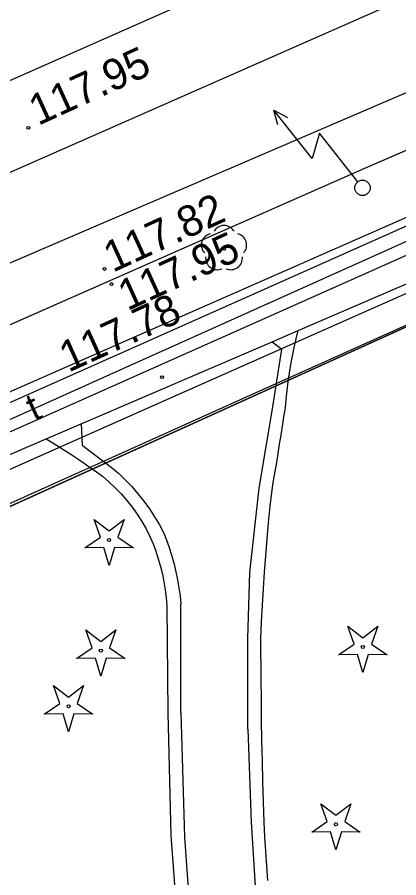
# Model space of a CAD drawing. Extents: x 6434771 to 6436222, y 5663454 to 5664782.
# Drawn here: x 6435017.96 to 6435030.3, y 5664098.41 to 5664126.22 of the extents above; entities that cross this region are included whole.
import ezdxf

# ---------------------------------------------------------------- set-up
doc = ezdxf.new("R2010")
doc.units = 0
for name, color, linetype in [('Warstwa 1', 7, 'Continuous'), ('Warstwa 10', 7, 'Continuous'), ('Warstwa 11', 7, 'Continuous'), ('Warstwa 12', 7, 'Continuous'), ('Warstwa 13', 7, 'Continuous'), ('Warstwa 25', 7, 'Continuous'), ('Warstwa 37', 7, 'Continuous'), ('Warstwa 40', 7, 'Continuous'), ('Warstwa 5', 7, 'Continuous'), ('Warstwa 6', 7, 'Continuous'), ('Warstwa 8', 7, 'Continuous'), ('Warstwa 9', 7, 'Continuous')]:
    doc.layers.add(name, color=color, linetype=linetype)

msp = doc.modelspace()

# ---------------------------------------------------------------- linework, layer by layer
at = {"layer": 'Warstwa 1'}
msp.add_line((6435013.331, 5664108.431), (6435051.916, 5664125.895), dxfattribs=at)
msp.add_line((6435013.331, 5664108.431), (6435051.916, 5664125.895), dxfattribs=at)
at = {"layer": 'Warstwa 10'}
msp.add_lwpolyline([(6434932.467, 5664095.511), (6434938.084, 5664097.918), (6434948.166, 5664102.163), (6434948.382, 5664102.107), (6434950.557, 5664100.097), (6434951.401, 5664098.049), (6434955.173, 5664089.493), (6434955.515, 5664088.565), (6434956.286, 5664087.278), (6434957.17, 5664086.235), (6434958.082, 5664085.327), (6434961.494, 5664086.835), (6434964.658, 5664088.16), (6434991.625, 5664100.014), (6434993.471, 5664100.859), (6434995.338, 5664101.681), (6435021.922, 5664113.484), (6435031.557, 5664117.751), (6435039.965, 5664121.535), (6435046.079, 5664124.205), (6435047.631, 5664124.54)], dxfattribs=at)
for points in [[(6435020.146, 5664109.075), (6435020.648, 5664109.422), (6435020.446, 5664109.998), (6435020.931, 5664109.628), (6435021.416, 5664109.998), (6435021.214, 5664109.422), (6435021.716, 5664109.075), (6435021.106, 5664109.089), (6435020.931, 5664108.505), (6435020.756, 5664109.089)], [(6435019.88, 5664105.5), (6435020.382, 5664105.847), (6435020.18, 5664106.423), (6435020.665, 5664106.053), (6435021.15, 5664106.423), (6435020.948, 5664105.847), (6435021.45, 5664105.5), (6435020.84, 5664105.514), (6435020.665, 5664104.93), (6435020.49, 5664105.514)], [(6435028.357, 5664105.618), (6435028.859, 5664105.965), (6435028.657, 5664106.541), (6435029.142, 5664106.171), (6435029.627, 5664106.541), (6435029.425, 5664105.965), (6435029.927, 5664105.618), (6435029.317, 5664105.632), (6435029.142, 5664105.048), (6435028.967, 5664105.632)], [(6435018.835, 5664103.701), (6435019.337, 5664104.048), (6435019.135, 5664104.624), (6435019.62, 5664104.254), (6435020.105, 5664104.624), (6435019.903, 5664104.048), (6435020.405, 5664103.701), (6435019.795, 5664103.715), (6435019.62, 5664103.131), (6435019.445, 5664103.715)], [(6435027.487, 5664099.885), (6435027.989, 5664100.232), (6435027.787, 5664100.808), (6435028.272, 5664100.438), (6435028.757, 5664100.808), (6435028.555, 5664100.232), (6435029.057, 5664099.885), (6435028.447, 5664099.899), (6435028.272, 5664099.315), (6435028.097, 5664099.899)]]:
    msp.add_lwpolyline(points, close=True, dxfattribs=at)
for centre in [(6435020.931, 5664109.33), (6435020.665, 5664105.755), (6435029.142, 5664105.873), (6435019.62, 5664103.956), (6435028.272, 5664100.14)]:
    msp.add_circle(centre, 0.05, dxfattribs=at)
at = {"layer": 'Warstwa 11'}
msp.add_circle((6435024.65, 5664118.743), 0.05, dxfattribs=at)
for centre, start, end in [((6435024.65, 5664119.118), 30.1471, 149.8529), ((6435024.293, 5664118.859), 102.1471, 221.8529), ((6435025.007, 5664118.859), 318.1471, 77.8529), ((6435024.43, 5664118.44), 174.1471, 293.8529), ((6435024.87, 5664118.44), 246.1471, 5.8529)]:
    msp.add_arc(centre, 0.375, start, end, dxfattribs=at)
at = {"layer": 'Warstwa 12'}
for points in [[(6434951.727, 5664198.024), (6434957.926, 5664129.983), (6434961.97, 5664130.264), (6434970.187, 5664130.835), (6434974.947, 5664124.947), (6434990.17, 5664131.703), (6434990.854, 5664132.005), (6434994.237, 5664123.143), (6434999.18, 5664110.172), (6435001.706, 5664111.412), (6435036.932, 5664126.527), (6435044.825, 5664129.971), (6435047.01, 5664125.415), (6435062.997, 5664132.462), (6435089.634, 5664144.4), (6435128.506, 5664161.54), (6435147.181, 5664161.834), (6435151.583, 5664162.011), (6435155.497, 5664165.634), (6435159.038, 5664169.791), (6435160.945, 5664172.028), (6435199.14, 5664188.028), (6435202.43, 5664190.468), (6435212.86, 5664194.862)], [(6434936.081, 5664076.075), (6434938.294, 5664076.652), (6434941.38, 5664077.094), (6434947.719, 5664077.018), (6434951.669, 5664079.951), (6434959.104, 5664087.393), (6434960.529, 5664088.802), (6434978.114, 5664096.144), (6435000.212, 5664105.552), (6435007.807, 5664108.78), (6435021.603, 5664114.967), (6435036.319, 5664121.568), (6435036.619, 5664122.294), (6435038.943, 5664123.328), (6435040.42, 5664123.248), (6435044.301, 5664124.922), (6435057.504, 5664130.866), (6435071.28, 5664136.895), (6435085.388, 5664143.189), (6435100.381, 5664149.789), (6435128.757, 5664162.157), (6435149.015, 5664170.962)], [(6434936.081, 5664076.075), (6434938.294, 5664076.652), (6434941.38, 5664077.094), (6434947.719, 5664077.018), (6434951.669, 5664079.951), (6434959.104, 5664087.393), (6434960.529, 5664088.802), (6434978.114, 5664096.144), (6435000.212, 5664105.552), (6435007.807, 5664108.78), (6435021.603, 5664114.967), (6435036.319, 5664121.568), (6435036.619, 5664122.294), (6435038.943, 5664123.328), (6435040.42, 5664123.248), (6435044.301, 5664124.922), (6435057.504, 5664130.866), (6435071.28, 5664136.895), (6435085.388, 5664143.189), (6435100.381, 5664149.789), (6435128.757, 5664162.157), (6435149.015, 5664170.962)], [(6434931.456, 5664077.37), (6434954.78, 5664086.638), (6434957.353, 5664087.647), (6434959.032, 5664085.102), (6434966.866, 5664088.427), (6434975.322, 5664092.095), (6434984.428, 5664095.983), (6434996.336, 5664101.111), (6435007.701, 5664106.084), (6435011.014, 5664107.469), (6435017.551, 5664110.439), (6435025.379, 5664113.953), (6435030.974, 5664116.471), (6435041.987, 5664121.423), (6435048.535, 5664124.254), (6435053.707, 5664126.575), (6435063.265, 5664130.931), (6435071.262, 5664134.404), (6435081.48, 5664138.974), (6435093.486, 5664144.338), (6435107.159, 5664150.493), (6435119.979, 5664156.256), (6435130.397, 5664160.861), (6435141.9, 5664165.595)], [(6434955.424, 5664107.808), (6434955.33, 5664107.18), (6434953.62, 5664103.25), (6434951.23, 5664100.87), (6434956.58, 5664089.37), (6434962.62, 5664089.21), (6434988.71, 5664100.35), (6434989.07, 5664101.03), (6435033.97, 5664121), (6435035.33, 5664122.87), (6435038.7, 5664124.52)], [(6435038.562, 5664122.122), (6435037.28, 5664121.53), (6435028.944, 5664117.81), (6435010.076, 5664109.423), (6434991.907, 5664101.426), (6434972.571, 5664092.896), (6434962.901, 5664088.55), (6434961.523, 5664088.005), (6434959.77, 5664087.211), (6434952.704, 5664084.205), (6434942.111, 5664079.518), (6434938.474, 5664077.872), (6434937.571, 5664077.302)]]:
    msp.add_lwpolyline(points, dxfattribs=at)
at = {"layer": 'Warstwa 25'}
for centre in [(6435018.319, 5664122.649), (6435020.78, 5664118.088), (6435021.006, 5664117.601), (6435022.644, 5664114.59)]:
    msp.add_circle(centre, 0.045, dxfattribs=at)
at = {"layer": 'Warstwa 37'}
for points in [[(6435142.344, 5664178.634), (6435133.572, 5664175.24), (6435122.483, 5664170.434), (6434937.449, 5664088.743)], [(6434938.5, 5664086.36), (6435123.621, 5664167.82), (6435134.791, 5664172.665), (6435143.382, 5664175.981)]]:
    msp.add_lwpolyline(points, dxfattribs=at)
at = {"layer": 'Warstwa 40'}
msp.add_line((6435028.976, 5664120.907), (6435027.739, 5664122.479), dxfattribs=at)
for points in [[(6435028.976, 5664120.907), (6435027.739, 5664122.479), (6435027.498, 5664121.653), (6435026.261, 5664123.224)], [(6435026.392, 5664122.742), (6435026.261, 5664123.224), (6435026.7, 5664122.984)]]:
    msp.add_lwpolyline(points, dxfattribs=at)
msp.add_circle((6435029.131, 5664120.711), 0.25, dxfattribs=at)
at = {"layer": 'Warstwa 5'}
for p, q in [((6435029.21, 5664121.35), (6435046.79, 5664128.97)), ((6435026.62, 5664118.03), (6435047.52, 5664127.22)), ((6435027.05, 5664116.102), (6435049.14, 5664125.6)), ((6434995.13, 5664106.34), (6435029.21, 5664121.35)), ((6434999.26, 5664106.03), (6435026.62, 5664118.03)), ((6435026.983, 5664115.828), (6435027.05, 5664116.102)), ((6435026.92, 5664115.553), (6435026.983, 5664115.828)), ((6435026.864, 5664115.276), (6435026.92, 5664115.553)), ((6435026.812, 5664114.999), (6435026.864, 5664115.276)), ((6435026.766, 5664114.721), (6435026.812, 5664114.999)), ((6435026.725, 5664114.441), (6435026.766, 5664114.721)), ((6435026.689, 5664114.162), (6435026.725, 5664114.441)), ((6435026.659, 5664113.881), (6435026.689, 5664114.162)), ((6435026.635, 5664113.6), (6435026.659, 5664113.881)), ((6435026.59, 5664113.306), (6435026.635, 5664113.6)), ((6435026.544, 5664113.012), (6435026.59, 5664113.306)), ((6435026.497, 5664112.717), (6435026.544, 5664113.012)), ((6435026.45, 5664112.423), (6435026.497, 5664112.717)), ((6434996.51, 5664102.97), (6435018.897, 5664112.596)), ((6435018.897, 5664112.596), (6435019.106, 5664112.472)), ((6435019.106, 5664112.472), (6435019.312, 5664112.345)), ((6435026.402, 5664112.13), (6435026.45, 5664112.423)), ((6435019.312, 5664112.345), (6435019.518, 5664112.216)), ((6435019.518, 5664112.216), (6435019.722, 5664112.085)), ((6435026.353, 5664111.836), (6435026.402, 5664112.13)), ((6435019.722, 5664112.085), (6435019.924, 5664111.951)), ((6435019.924, 5664111.951), (6435020.125, 5664111.815)), ((6435020.125, 5664111.815), (6435020.324, 5664111.676)), ((6435020.324, 5664111.676), (6435020.521, 5664111.535)), ((6435026.304, 5664111.542), (6435026.353, 5664111.836)), ((6435020.521, 5664111.535), (6435020.717, 5664111.392)), ((6435020.717, 5664111.392), (6435020.928, 5664111.211)), ((6435026.254, 5664111.249), (6435026.304, 5664111.542)), ((6435020.928, 5664111.211), (6435021.129, 5664111.02)), ((6435021.129, 5664111.02), (6435021.322, 5664110.819)), ((6435026.203, 5664110.955), (6435026.254, 5664111.249)), ((6435021.322, 5664110.819), (6435021.504, 5664110.61)), ((6435026.146, 5664110.422), (6435026.203, 5664110.955)), ((6435021.504, 5664110.61), (6435021.676, 5664110.392)), ((6435021.676, 5664110.392), (6435021.838, 5664110.165)), ((6435026.094, 5664109.889), (6435026.146, 5664110.422)), ((6435021.838, 5664110.165), (6435021.988, 5664109.931)), ((6435021.988, 5664109.931), (6435022.127, 5664109.691)), ((6435022.127, 5664109.691), (6435022.254, 5664109.443)), ((6435026.045, 5664109.355), (6435026.094, 5664109.889)), ((6435022.254, 5664109.443), (6435022.353, 5664109.207)), ((6435026.001, 5664108.822), (6435026.045, 5664109.355)), ((6435022.353, 5664109.207), (6435022.443, 5664108.967)), ((6435022.443, 5664108.967), (6435022.524, 5664108.724)), ((6435025.961, 5664108.288), (6435026.001, 5664108.822)), ((6435022.524, 5664108.724), (6435022.594, 5664108.478)), ((6435022.594, 5664108.478), (6435022.655, 5664108.229)), ((6435025.926, 5664107.753), (6435025.961, 5664108.288)), ((6435022.655, 5664108.229), (6435022.706, 5664107.978)), ((6435022.706, 5664107.978), (6435022.746, 5664107.725)), ((6435022.746, 5664107.725), (6435022.777, 5664107.471)), ((6435025.894, 5664107.219), (6435025.926, 5664107.753)), ((6435022.777, 5664107.471), (6435022.797, 5664107.216)), ((6435022.797, 5664107.216), (6435022.835, 5664103.746)), ((6435025.867, 5664106.684), (6435025.894, 5664107.219)), ((6435025.844, 5664106.149), (6435025.867, 5664106.684)), ((6435025.841, 5664105.489), (6435025.844, 5664106.149)), ((6435025.841, 5664105.489), (6435025.842, 5664104.829)), ((6435025.842, 5664104.829), (6435025.847, 5664104.169)), ((6435025.847, 5664104.169), (6435025.854, 5664103.508)), ((6435022.835, 5664103.746), (6435022.927, 5664099.784)), ((6435025.854, 5664103.508), (6435025.865, 5664102.848)), ((6435025.865, 5664102.848), (6435025.88, 5664102.188)), ((6435025.88, 5664102.188), (6435025.897, 5664101.528)), ((6435025.897, 5664101.528), (6435025.918, 5664100.868)), ((6435025.918, 5664100.868), (6435025.942, 5664100.208)), ((6435025.942, 5664100.208), (6435025.964, 5664099.739)), ((6435022.927, 5664099.784), (6435023.134, 5664097.042)), ((6435025.964, 5664099.739), (6435025.99, 5664099.27)), ((6435025.99, 5664099.27), (6435026.02, 5664098.801)), ((6435026.02, 5664098.801), (6435026.054, 5664098.332))]:
    msp.add_line(p, q, dxfattribs=at)
at = {"layer": 'Warstwa 6'}
for points in [[(6434956.877, 5664081.353), (6434957.472, 5664084.246), (6434975.929, 5664092.123), (6435013.331, 5664108.431), (6435051.916, 5664125.895), (6435091.915, 5664143.622), (6435129.333, 5664159.69), (6435155.042, 5664172.61)], [(6434959.232, 5664090.835), (6434963.271, 5664092.356), (6434979.248, 5664099.403), (6434995.13, 5664106.34), (6435029.21, 5664121.35), (6435046.79, 5664128.97), (6435052.86, 5664131.49), (6435060.47, 5664135.06), (6435071.98, 5664140.25), (6435089.37, 5664147.9), (6435102.53, 5664153.69), (6435114.86, 5664159.14), (6435126.78, 5664164.35)]]:
    msp.add_lwpolyline(points, dxfattribs=at)
msp.add_lwpolyline([(6435070.884, 5664005.038), (6435088.902, 5664010.531), (6435097.753, 5664027.064), (6435099.605, 5664026.362), (6435119.373, 5664060.725), (6435129.873, 5664079.629), (6435133.231, 5664121.51), (6435135.019, 5664155.141), (6435134.434, 5664158.918), (6435132.379, 5664160.093), (6435129.333, 5664159.69), (6435091.915, 5664143.622), (6435051.916, 5664125.895), (6435013.331, 5664108.431), (6434975.929, 5664092.123), (6434957.472, 5664084.246), (6434956.877, 5664081.353), (6434957.736, 5664068.872), (6435011.285, 5664038.642)], close=True, dxfattribs=at)
at = {"layer": 'Warstwa 8'}
for p, q in [((6435029.21, 5664121.35), (6435046.123, 5664128.681)), ((6434995.13, 5664106.34), (6435029.21, 5664121.35))]:
    msp.add_line(p, q, dxfattribs=at)
at = {"layer": 'Warstwa 9'}
for p, q in [((6435026.62, 5664118.03), (6435047.52, 5664127.22)), ((6435027.05, 5664116.102), (6435049.14, 5664125.6)), ((6434999.26, 5664106.03), (6435026.62, 5664118.03)), ((6435026.202, 5664115.737), (6435027.05, 5664116.102)), ((6435026.202, 5664115.737), (6435027.05, 5664116.102)), ((6435026.983, 5664115.828), (6435027.05, 5664116.102)), ((6435026.92, 5664115.553), (6435026.983, 5664115.828)), ((6435020.028, 5664113.082), (6435026.202, 5664115.737)), ((6435020.028, 5664113.082), (6435026.202, 5664115.737)), ((6435026.202, 5664115.737), (6435026.518, 5664115.492)), ((6435026.202, 5664115.737), (6435026.518, 5664115.492)), ((6435026.225, 5664113.635), (6435026.518, 5664115.492)), ((6435026.225, 5664113.635), (6435026.518, 5664115.492)), ((6435026.864, 5664115.276), (6435026.92, 5664115.553)), ((6435026.812, 5664114.999), (6435026.864, 5664115.276)), ((6435026.766, 5664114.721), (6435026.812, 5664114.999)), ((6435026.725, 5664114.441), (6435026.766, 5664114.721)), ((6435026.689, 5664114.162), (6435026.725, 5664114.441)), ((6435026.659, 5664113.881), (6435026.689, 5664114.162)), ((6435026.635, 5664113.6), (6435026.659, 5664113.881)), ((6435025.783, 5664111.001), (6435026.225, 5664113.635)), ((6435025.783, 5664111.001), (6435026.225, 5664113.635)), ((6435026.59, 5664113.306), (6435026.635, 5664113.6)), ((6435026.544, 5664113.012), (6435026.59, 5664113.306)), ((6435018.897, 5664112.596), (6435020.028, 5664113.082)), ((6435018.897, 5664112.596), (6435020.028, 5664113.082)), ((6435020.028, 5664113.082), (6435020.059, 5664112.39)), ((6435020.028, 5664113.082), (6435020.059, 5664112.39)), ((6435026.497, 5664112.717), (6435026.544, 5664113.012)), ((6435026.45, 5664112.423), (6435026.497, 5664112.717)), ((6434996.51, 5664102.97), (6435018.897, 5664112.596)), ((6435018.897, 5664112.596), (6435019.106, 5664112.472)), ((6435019.106, 5664112.472), (6435019.312, 5664112.345)), ((6435026.402, 5664112.13), (6435026.45, 5664112.423)), ((6435019.312, 5664112.345), (6435019.518, 5664112.216)), ((6435019.518, 5664112.216), (6435019.722, 5664112.085)), ((6435020.059, 5664112.39), (6435021.001, 5664111.688)), ((6435020.059, 5664112.39), (6435021.001, 5664111.688)), ((6435026.353, 5664111.836), (6435026.402, 5664112.13)), ((6435019.722, 5664112.085), (6435019.924, 5664111.951)), ((6435019.924, 5664111.951), (6435020.125, 5664111.815)), ((6435020.125, 5664111.815), (6435020.324, 5664111.676)), ((6435020.324, 5664111.676), (6435020.521, 5664111.535)), ((6435021.001, 5664111.688), (6435021.232, 5664111.486)), ((6435021.001, 5664111.688), (6435021.232, 5664111.486)), ((6435026.304, 5664111.542), (6435026.353, 5664111.836)), ((6435020.521, 5664111.535), (6435020.717, 5664111.392)), ((6435020.717, 5664111.392), (6435020.928, 5664111.211)), ((6435021.232, 5664111.486), (6435021.453, 5664111.275)), ((6435021.232, 5664111.486), (6435021.453, 5664111.275)), ((6435026.254, 5664111.249), (6435026.304, 5664111.542)), ((6435020.928, 5664111.211), (6435021.129, 5664111.02)), ((6435021.129, 5664111.02), (6435021.322, 5664110.819)), ((6435021.453, 5664111.275), (6435021.665, 5664111.054)), ((6435021.453, 5664111.275), (6435021.665, 5664111.054)), ((6435021.665, 5664111.054), (6435021.866, 5664110.823)), ((6435021.665, 5664111.054), (6435021.866, 5664110.823)), ((6435026.203, 5664110.955), (6435026.254, 5664111.249)), ((6435021.322, 5664110.819), (6435021.504, 5664110.61)), ((6435021.866, 5664110.823), (6435022.056, 5664110.584)), ((6435021.866, 5664110.823), (6435022.056, 5664110.584)), ((6435025.48, 5664108.284), (6435025.783, 5664111.001)), ((6435025.48, 5664108.284), (6435025.783, 5664111.001)), ((6435026.146, 5664110.422), (6435026.203, 5664110.955)), ((6435021.504, 5664110.61), (6435021.676, 5664110.392)), ((6435022.056, 5664110.584), (6435022.236, 5664110.336)), ((6435022.056, 5664110.584), (6435022.236, 5664110.336)), ((6435021.676, 5664110.392), (6435021.838, 5664110.165)), ((6435022.236, 5664110.336), (6435022.404, 5664110.08)), ((6435022.236, 5664110.336), (6435022.404, 5664110.08)), ((6435026.094, 5664109.889), (6435026.146, 5664110.422)), ((6435021.838, 5664110.165), (6435021.988, 5664109.931)), ((6435021.988, 5664109.931), (6435022.127, 5664109.691)), ((6435022.404, 5664110.08), (6435022.561, 5664109.817)), ((6435022.404, 5664110.08), (6435022.561, 5664109.817)), ((6435022.127, 5664109.691), (6435022.254, 5664109.443)), ((6435022.561, 5664109.817), (6435022.705, 5664109.548)), ((6435022.561, 5664109.817), (6435022.705, 5664109.548)), ((6435026.045, 5664109.355), (6435026.094, 5664109.889)), ((6435022.254, 5664109.443), (6435022.353, 5664109.207)), ((6435022.705, 5664109.548), (6435022.799, 5664109.303)), ((6435022.705, 5664109.548), (6435022.799, 5664109.303)), ((6435026.001, 5664108.822), (6435026.045, 5664109.355)), ((6435022.353, 5664109.207), (6435022.443, 5664108.967)), ((6435022.799, 5664109.303), (6435022.886, 5664109.055)), ((6435022.799, 5664109.303), (6435022.886, 5664109.055)), ((6435022.443, 5664108.967), (6435022.524, 5664108.724)), ((6435022.886, 5664109.055), (6435022.964, 5664108.805)), ((6435022.886, 5664109.055), (6435022.964, 5664108.805)), ((6435022.964, 5664108.805), (6435023.034, 5664108.552)), ((6435022.964, 5664108.805), (6435023.034, 5664108.552)), ((6435025.961, 5664108.288), (6435026.001, 5664108.822)), ((6435022.524, 5664108.724), (6435022.594, 5664108.478)), ((6435023.034, 5664108.552), (6435023.095, 5664108.297)), ((6435023.034, 5664108.552), (6435023.095, 5664108.297)), ((6435022.594, 5664108.478), (6435022.655, 5664108.229)), ((6435023.095, 5664108.297), (6435023.148, 5664108.04)), ((6435023.095, 5664108.297), (6435023.148, 5664108.04)), ((6435025.424, 5664106.145), (6435025.48, 5664108.284)), ((6435025.424, 5664106.145), (6435025.48, 5664108.284)), ((6435025.926, 5664107.753), (6435025.961, 5664108.288)), ((6435022.655, 5664108.229), (6435022.706, 5664107.978)), ((6435022.706, 5664107.978), (6435022.746, 5664107.725)), ((6435023.148, 5664108.04), (6435023.193, 5664107.782)), ((6435023.148, 5664108.04), (6435023.193, 5664107.782)), ((6435022.746, 5664107.725), (6435022.777, 5664107.471)), ((6435023.193, 5664107.782), (6435023.229, 5664107.522)), ((6435023.193, 5664107.782), (6435023.229, 5664107.522)), ((6435025.894, 5664107.219), (6435025.926, 5664107.753)), ((6435022.777, 5664107.471), (6435022.797, 5664107.216)), ((6435023.229, 5664107.522), (6435023.257, 5664107.261)), ((6435023.229, 5664107.522), (6435023.257, 5664107.261)), ((6435022.797, 5664107.216), (6435022.835, 5664103.746)), ((6435023.255, 5664103.761), (6435023.257, 5664107.261)), ((6435023.255, 5664103.761), (6435023.257, 5664107.261)), ((6435025.867, 5664106.684), (6435025.894, 5664107.219)), ((6435025.844, 5664106.149), (6435025.867, 5664106.684)), ((6435025.419, 5664103.214), (6435025.424, 5664106.145)), ((6435025.419, 5664103.214), (6435025.424, 5664106.145)), ((6435025.841, 5664105.489), (6435025.844, 5664106.149)), ((6435025.841, 5664105.489), (6435025.842, 5664104.829)), ((6435025.842, 5664104.829), (6435025.847, 5664104.169)), ((6435025.847, 5664104.169), (6435025.854, 5664103.508)), ((6435022.835, 5664103.746), (6435022.927, 5664099.784)), ((6435023.255, 5664103.761), (6435023.376, 5664099.729)), ((6435023.255, 5664103.761), (6435023.376, 5664099.729)), ((6435025.854, 5664103.508), (6435025.865, 5664102.848)), ((6435025.419, 5664103.214), (6435025.532, 5664100.213)), ((6435025.419, 5664103.214), (6435025.532, 5664100.213)), ((6435025.865, 5664102.848), (6435025.88, 5664102.188)), ((6435025.88, 5664102.188), (6435025.897, 5664101.528)), ((6435025.897, 5664101.528), (6435025.918, 5664100.868)), ((6435025.918, 5664100.868), (6435025.942, 5664100.208)), ((6435025.532, 5664100.213), (6435025.665, 5664097.981)), ((6435025.532, 5664100.213), (6435025.665, 5664097.981)), ((6435025.942, 5664100.208), (6435025.964, 5664099.739)), ((6435022.927, 5664099.784), (6435023.134, 5664097.042)), ((6435023.376, 5664099.729), (6435023.554, 5664097.067)), ((6435023.376, 5664099.729), (6435023.554, 5664097.067)), ((6435025.964, 5664099.739), (6435025.99, 5664099.27)), ((6435025.99, 5664099.27), (6435026.02, 5664098.801)), ((6435026.02, 5664098.801), (6435026.054, 5664098.332))]:
    msp.add_line(p, q, dxfattribs=at)

# ---------------------------------------------------------------- texts
at = {"layer": 'Warstwa 13'}
msp.add_text('t', height=0.9, rotation=24.8492, dxfattribs=at).set_placement((6435018.51, 5664113.151))
at = {"layer": 'Warstwa 25'}
for s, rotation, p in [('117.95', 24.5169, (6435018.634, 5664122.708)), ('117.82', 24.557, (6435021.05, 5664117.964)), ('117.95', 24.557, (6435021.521, 5664116.721)), ('117.78', 24.3679, (6435019.616, 5664114.735))]:
    msp.add_text(s, height=1, rotation=rotation, dxfattribs=at).set_placement(p)

doc.saveas('drawing.dxf')
